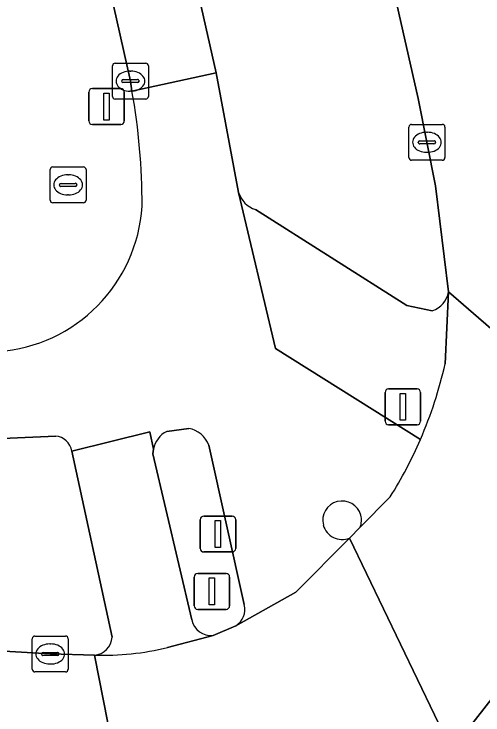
# Model space of a CAD drawing. Extents: x 161772 to 163126, y 383092 to 383917.
# Drawn here: x 163087.8 to 163100.87, y 383642.24 to 383661.77 of the extents above; entities that cross this region are included whole.
import ezdxf

# ---------------------------------------------------------------- set-up
doc = ezdxf.new("R2010")
doc.units = 0
for name, color, linetype in [('IMGEO_Berm_groen', 7, 'Continuous'), ('IMGEO_Brandkraan', 7, 'Continuous'), ('IMGEO_Drukknoppaal', 7, 'Continuous'), ('IMGEO_Fietspad_gesloten', 7, 'Continuous'), ('IMGEO_Kolk', 7, 'Continuous'), ('IMGEO_Lichtmast', 7, 'Continuous'), ('IMGEO_Rijbaan_lokaal_gesloten', 7, 'Continuous'), ('IMGEO_Rijbaan_regionaal_gesloten', 7, 'Continuous'), ('IMGEO_Verkeerseiland_gesloten', 7, 'Continuous'), ('IMGEO_Verkeerseiland_groen', 7, 'Continuous'), ('IMGEO_Verkeerseiland_open', 7, 'Continuous'), ('IMGEO_Verkeersregelinstallatiepaal', 7, 'Continuous'), ('IMGEO_Voetpad_open', 7, 'Continuous')]:
    doc.layers.add(name, color=color, linetype=linetype)

msp = doc.modelspace()

# ---------------------------------------------------------------- linework, layer by layer
at = {"layer": 'IMGEO_Berm_groen'}
for points in [[(163083.798, 383702.842), (163085.126, 383696.806), (163089.102, 383679.275), (163093.432, 383660.131), (163094.058, 383656.801)], [(163099.912, 383654.024), (163099.545, 383656.986), (163099.068, 383659.42), (163097.292, 383667.254), (163095.661, 383675.411), (163095.624, 383675.566), (163091.83, 383692.545)], [(163094.527, 383656.32), (163098.749, 383653.649), (163099.457, 383653.501)]]:
    msp.add_lwpolyline(points, dxfattribs=at)
for centre, radius, start, end in [((163094.769, 383657.025), 0.746, 197.5114, 251.0412), ((163099.243, 383654.147), 0.68, 288.3331, 349.6216)]:
    msp.add_arc(centre, radius, start, end, dxfattribs=at)
at = {"layer": 'IMGEO_Brandkraan'}
for p, q in [((163088.805, 383656.583), (163088.805, 383657.435)), ((163088.88, 383657.509), (163089.732, 383657.509)), ((163089.806, 383657.435), (163089.806, 383656.583)), ((163089.293, 383657.289), (163089.318, 383657.289)), ((163089.064, 383657.003), (163089.064, 383657.015)), ((163089.107, 383657.052), (163089.505, 383657.052)), ((163089.548, 383657.015), (163089.548, 383657.003)), ((163089.502, 383656.966), (163089.104, 383656.966)), ((163089.316, 383656.729), (163089.291, 383656.729)), ((163089.732, 383656.509), (163088.88, 383656.509))]:
    msp.add_line(p, q, dxfattribs=at)
for points in [[(163088.805, 383656.583), (163088.805, 383657.435)], [(163088.88, 383657.509), (163089.732, 383657.509)], [(163089.806, 383657.435), (163089.806, 383656.583)], [(163089.732, 383656.509), (163088.88, 383656.509)]]:
    msp.add_lwpolyline(points, dxfattribs=at)
for centre, radius, start, end in [((163088.882, 383657.433), 0.0765, 91.552, 178.448), ((163088.882, 383657.433), 0.0765, 91.552, 178.448), ((163089.73, 383657.433), 0.0765, 1.552, 88.448), ((163089.73, 383657.433), 0.0765, 1.552, 88.448), ((163089.104, 383657.012), 0.0403, 85.8775, 175.7526), ((163089.101, 383657.002), 0.0366, 178.938, 274.7102), ((163089.505, 383657.009), 0.043, 264.8664, 352.4533), ((163089.509, 383657.014), 0.0386, 1.7309, 96.639), ((163088.882, 383656.585), 0.0765, 181.552, 268.448), ((163088.882, 383656.585), 0.0765, 181.552, 268.448), ((163089.73, 383656.585), 0.0765, 271.552, 358.448), ((163089.73, 383656.585), 0.0765, 271.552, 358.448)]:
    msp.add_arc(centre, radius, start, end, dxfattribs=at)
for centre, major_axis, ratio, start_param, end_param in [((163089.292, 383657.009), (-0.387, 0.002), 0.722429, 4.712389, 7.853982), ((163089.317, 383657.009), (-0.39, 0.002), 0.717154, 1.570796, 4.712389)]:
    msp.add_ellipse(centre, major_axis=major_axis, ratio=ratio, start_param=start_param, end_param=end_param, dxfattribs=at)
at = {"layer": 'IMGEO_Drukknoppaal'}
for p, q in [((163092.986, 383646.879), (163092.986, 383647.679)), ((163092.986, 383647.679), (163092.986, 383646.879)), ((163093.086, 383647.779), (163093.876, 383647.779)), ((163093.876, 383647.779), (163093.086, 383647.779)), ((163093.976, 383647.679), (163093.976, 383646.879)), ((163093.976, 383646.879), (163093.976, 383647.679)), ((163093.876, 383646.779), (163093.086, 383646.779)), ((163093.086, 383646.779), (163093.876, 383646.779))]:
    msp.add_line(p, q, dxfattribs=at)
msp.add_lwpolyline([(163093.406, 383647.654), (163093.556, 383647.654), (163093.556, 383646.904), (163093.406, 383646.904), (163093.406, 383647.654)], dxfattribs=at)
for centre, start, end in [((163093.086, 383647.679), 90, 180), ((163093.086, 383647.679), 90, 180), ((163093.876, 383647.679), 0, 90), ((163093.876, 383647.679), 360, 90), ((163093.086, 383646.879), 180, 270), ((163093.086, 383646.879), 180, 270), ((163093.876, 383646.879), 270, 0), ((163093.876, 383646.879), 270, 0)]:
    msp.add_arc(centre, 0.1, start, end, dxfattribs=at)
at = {"layer": 'IMGEO_Fietspad_gesloten'}
msp.add_lwpolyline([(163083.63, 383703.586), (163080.708, 383705.533), (163080.735, 383705.414), (163081.953, 383700.113), (163082.427, 383698.051), (163082.538, 383697.507), (163086.855, 383678.511), (163091.045, 383659.901), (163091.086, 383659.624), (163093.432, 383660.131), (163089.102, 383679.275), (163085.126, 383696.806), (163083.798, 383702.842)], close=True, dxfattribs=at)
for points in [[(163095.083, 383652.446), (163094.058, 383656.801), (163093.432, 383660.131), (163091.086, 383659.624)], [(163099.127, 383649.915), (163095.083, 383652.446)], [(163068.947, 383651.659), (163068.905, 383649.262), (163072.374, 383649.304), (163073.832, 383649.35), (163088.959, 383650.007)], [(163092.054, 383650.138), (163092.666, 383650.223)], [(163089.41, 383649.591), (163091.586, 383650.129), (163091.684, 383649.646)], [(163093.231, 383649.753), (163094.217, 383645.313)], [(163097.445, 383647.467), (163098.282, 383648.312)], [(163093.979, 383644.725), (163095.652, 383645.657), (163097.146, 383647.166)]]:
    msp.add_lwpolyline(points, dxfattribs=at)
for centre, radius, start, end in [((163073.265, 383656.447), 18.102, 359.9029, 10.109), ((163087.043, 383656.684), 4.332, 274.1375, 356.4593), ((163092.527, 383649.481), 0.755, 21.1222, 79.3665), ((163088.914, 383649.506), 0.503, 9.7243, 84.8991), ((163092.393, 383649.498), 0.725, 117.9272, 168.1841), ((163088.248, 383654.625), 11.854, 327.8212, 336.588), ((163096.944, 383647.66), 0.54, 15.4039, 193.9806), ((163096.946, 383647.665), 0.537, 338.3176, 14.8695), ((163096.942, 383647.666), 0.54, 194.7041, 292.1658), ((163093.707, 383645.177), 0.528, 301.0532, 14.8744)]:
    msp.add_arc(centre, radius, start, end, dxfattribs=at)
at = {"layer": 'IMGEO_Kolk'}
for p, q in [((163090.542, 383659.475), (163090.542, 383660.327)), ((163090.617, 383660.401), (163091.469, 383660.401)), ((163091.543, 383660.327), (163091.543, 383659.475)), ((163091.03, 383660.181), (163091.055, 383660.181)), ((163090.844, 383659.944), (163091.242, 383659.944)), ((163090.801, 383659.895), (163090.801, 383659.907)), ((163091.239, 383659.858), (163090.841, 383659.858)), ((163091.285, 383659.907), (163091.285, 383659.895)), ((163091.053, 383659.621), (163091.028, 383659.621)), ((163091.469, 383659.401), (163090.617, 383659.401)), ((163098.807, 383657.77), (163098.807, 383658.622)), ((163098.882, 383658.696), (163099.734, 383658.696)), ((163099.808, 383658.622), (163099.808, 383657.77)), ((163099.295, 383658.476), (163099.32, 383658.476)), ((163099.066, 383658.19), (163099.066, 383658.202)), ((163099.109, 383658.239), (163099.507, 383658.239)), ((163099.55, 383658.202), (163099.55, 383658.19)), ((163099.504, 383658.153), (163099.106, 383658.153)), ((163099.318, 383657.916), (163099.293, 383657.916)), ((163099.734, 383657.696), (163098.882, 383657.696)), ((163088.306, 383643.511), (163088.306, 383644.363)), ((163088.381, 383644.437), (163089.233, 383644.437)), ((163089.307, 383644.363), (163089.307, 383643.511)), ((163088.794, 383644.217), (163088.819, 383644.217)), ((163088.565, 383643.931), (163088.565, 383643.943)), ((163088.608, 383643.98), (163089.006, 383643.98)), ((163089.049, 383643.943), (163089.049, 383643.931)), ((163089.003, 383643.894), (163088.605, 383643.894)), ((163088.817, 383643.657), (163088.792, 383643.657)), ((163089.233, 383643.437), (163088.381, 383643.437))]:
    msp.add_line(p, q, dxfattribs=at)
for points in [[(163090.542, 383659.475), (163090.542, 383660.327)], [(163090.617, 383660.401), (163091.469, 383660.401)], [(163091.543, 383660.327), (163091.543, 383659.475)], [(163091.469, 383659.401), (163090.617, 383659.401)], [(163098.807, 383657.77), (163098.807, 383658.622)], [(163098.882, 383658.696), (163099.734, 383658.696)], [(163099.808, 383658.622), (163099.808, 383657.77)], [(163099.734, 383657.696), (163098.882, 383657.696)], [(163088.306, 383643.511), (163088.306, 383644.363)], [(163088.381, 383644.437), (163089.233, 383644.437)], [(163089.307, 383644.363), (163089.307, 383643.511)], [(163089.233, 383643.437), (163088.381, 383643.437)]]:
    msp.add_lwpolyline(points, dxfattribs=at)
for centre, radius, start, end in [((163090.619, 383660.325), 0.0765, 91.552, 178.448), ((163090.619, 383660.325), 0.0765, 91.552, 178.448), ((163091.467, 383660.325), 0.0765, 1.552, 88.448), ((163091.467, 383660.325), 0.0765, 1.552, 88.448), ((163090.841, 383659.904), 0.0403, 85.8775, 175.7526), ((163091.246, 383659.906), 0.0386, 1.7309, 96.639), ((163090.838, 383659.894), 0.0366, 178.938, 274.7102), ((163091.242, 383659.901), 0.043, 264.8664, 352.4533), ((163090.619, 383659.477), 0.0765, 181.552, 268.448), ((163090.619, 383659.477), 0.0765, 181.552, 268.448), ((163091.467, 383659.477), 0.0765, 271.552, 358.448), ((163091.467, 383659.477), 0.0765, 271.552, 358.448), ((163098.884, 383658.62), 0.0765, 91.552, 178.448), ((163098.884, 383658.62), 0.0765, 91.552, 178.448), ((163099.732, 383658.62), 0.0765, 1.552, 88.448), ((163099.732, 383658.62), 0.0765, 1.552, 88.448), ((163099.106, 383658.199), 0.0403, 85.8775, 175.7526), ((163099.103, 383658.189), 0.0366, 178.938, 274.7102), ((163099.507, 383658.196), 0.043, 264.8664, 352.4533), ((163099.511, 383658.201), 0.0386, 1.7309, 96.639), ((163098.884, 383657.772), 0.0765, 181.552, 268.448), ((163098.884, 383657.772), 0.0765, 181.552, 268.448), ((163099.732, 383657.772), 0.0765, 271.552, 358.448), ((163099.732, 383657.772), 0.0765, 271.552, 358.448), ((163088.383, 383644.361), 0.0765, 91.552, 178.448), ((163088.383, 383644.361), 0.0765, 91.552, 178.448), ((163089.231, 383644.361), 0.0765, 1.552, 88.448), ((163089.231, 383644.361), 0.0765, 1.552, 88.448), ((163088.605, 383643.94), 0.0403, 85.8775, 175.7526), ((163088.602, 383643.93), 0.0366, 178.938, 274.7102), ((163089.006, 383643.937), 0.043, 264.8664, 352.4533), ((163089.01, 383643.942), 0.0386, 1.7309, 96.639), ((163088.383, 383643.513), 0.0765, 181.552, 268.448), ((163088.383, 383643.513), 0.0765, 181.552, 268.448), ((163089.231, 383643.513), 0.0765, 271.552, 358.448), ((163089.231, 383643.513), 0.0765, 271.552, 358.448)]:
    msp.add_arc(centre, radius, start, end, dxfattribs=at)
for centre, major_axis, ratio, start_param, end_param in [((163091.029, 383659.901), (-0.387, 0.002), 0.722429, 4.712389, 7.853982), ((163091.054, 383659.901), (-0.39, 0.002), 0.717154, 1.570796, 4.712389), ((163099.294, 383658.196), (-0.387, 0.002), 0.722429, 4.712389, 7.853982), ((163099.319, 383658.196), (-0.39, 0.002), 0.717154, 1.570796, 4.712389), ((163088.793, 383643.937), (-0.387, 0.002), 0.722429, 4.712389, 7.853982), ((163088.818, 383643.937), (-0.39, 0.002), 0.717154, 1.570796, 4.712389)]:
    msp.add_ellipse(centre, major_axis=major_axis, ratio=ratio, start_param=start_param, end_param=end_param, dxfattribs=at)
at = {"layer": 'IMGEO_Lichtmast'}
for p, q in [((163089.881, 383658.792), (163089.881, 383659.592)), ((163089.881, 383659.592), (163089.881, 383658.792)), ((163089.981, 383659.692), (163090.771, 383659.692)), ((163090.771, 383659.692), (163089.981, 383659.692)), ((163090.871, 383659.592), (163090.871, 383658.792)), ((163090.871, 383658.792), (163090.871, 383659.592)), ((163090.771, 383658.692), (163089.981, 383658.692)), ((163089.981, 383658.692), (163090.771, 383658.692))]:
    msp.add_line(p, q, dxfattribs=at)
msp.add_lwpolyline([(163090.301, 383659.567), (163090.451, 383659.567), (163090.451, 383658.817), (163090.301, 383658.817), (163090.301, 383659.567)], dxfattribs=at)
for centre, start, end in [((163089.981, 383659.592), 90, 180), ((163089.981, 383659.592), 90, 180), ((163090.771, 383659.592), 0, 90), ((163090.771, 383659.592), 360, 90), ((163089.981, 383658.792), 180, 270), ((163089.981, 383658.792), 180, 270), ((163090.771, 383658.792), 270, 0), ((163090.771, 383658.792), 270, 0)]:
    msp.add_arc(centre, 0.1, start, end, dxfattribs=at)
at = {"layer": 'IMGEO_Rijbaan_lokaal_gesloten'}
for points in [[(163103.064, 383647.419), (163103.663, 383650.782), (163099.912, 383654.024), (163099.815, 383652.026)], [(163091.012, 383638.952), (163090.037, 383643.904), (163088.807, 383643.936), (163086.551, 383644.067), (163084.561, 383644.417), (163073.342, 383647.148), (163071.701, 383647.557), (163068.799, 383648.286)], [(163098.282, 383648.312), (163097.445, 383647.467), (163097.146, 383647.166), (163099.992, 383641.256), (163102.424, 383644.367), (163103.064, 383647.419)], [(163097.146, 383647.166), (163095.652, 383645.657), (163093.979, 383644.725), (163093.345, 383644.452), (163092.08, 383644.114)], [(163099.992, 383641.256), (163097.146, 383647.166)], [(163090.037, 383643.904), (163091.012, 383638.952), (163091.248, 383638.928), (163094.912, 383638.253), (163095.688, 383638.022), (163100.318, 383635.996), (163100.145, 383640.449)]]:
    msp.add_lwpolyline(points, dxfattribs=at)
for centre, radius, start, end in [((163088.164, 383654.656), 11.945, 336.6157, 347.2814), ((163088.248, 383654.625), 11.854, 327.8212, 336.588), ((163090.261, 383651.767), 7.866, 268.3679, 283.3697)]:
    msp.add_arc(centre, radius, start, end, dxfattribs=at)
at = {"layer": 'IMGEO_Rijbaan_regionaal_gesloten'}
msp.add_lwpolyline([(163091.057, 383695.938), (163091.83, 383692.545), (163095.624, 383675.566), (163095.661, 383675.411), (163097.292, 383667.254), (163099.068, 383659.42), (163099.545, 383656.986), (163099.912, 383654.024), (163103.663, 383650.782)], dxfattribs=at)
at = {"layer": 'IMGEO_Verkeerseiland_gesloten'}
msp.add_lwpolyline([(163102.424, 383644.367), (163099.992, 383641.256)], dxfattribs=at)
at = {"layer": 'IMGEO_Verkeerseiland_groen'}
for points in [[(163088.959, 383650.007), (163073.832, 383649.35), (163073.342, 383647.148), (163084.561, 383644.417), (163086.551, 383644.067), (163088.807, 383643.936), (163090.037, 383643.904)], [(163090.529, 383644.408), (163089.41, 383649.591)]]:
    msp.add_lwpolyline(points, dxfattribs=at)
for centre, radius, start, end in [((163088.914, 383649.506), 0.503, 9.7243, 84.8991), ((163089.997, 383644.435), 0.533, 274.3269, 357.0537)]:
    msp.add_arc(centre, radius, start, end, dxfattribs=at)
at = {"layer": 'IMGEO_Verkeerseiland_open'}
for points in [[(163092.666, 383650.223), (163092.054, 383650.138)], [(163091.684, 383649.646), (163091.668, 383649.513), (163092.751, 383644.889)], [(163094.217, 383645.313), (163093.231, 383649.753)], [(163097.146, 383647.166), (163097.445, 383647.467)], [(163093.345, 383644.452), (163093.979, 383644.725)]]:
    msp.add_lwpolyline(points, dxfattribs=at)
for centre, radius, start, end in [((163092.527, 383649.481), 0.755, 21.1222, 79.3665), ((163092.393, 383649.498), 0.725, 117.9272, 168.1841), ((163096.944, 383647.66), 0.54, 15.4039, 193.9806), ((163096.946, 383647.665), 0.537, 338.3176, 14.8695), ((163096.942, 383647.666), 0.54, 194.7041, 292.1658), ((163093.707, 383645.177), 0.528, 301.0532, 14.8744), ((163093.285, 383644.992), 0.543, 190.9356, 276.3813)]:
    msp.add_arc(centre, radius, start, end, dxfattribs=at)
at = {"layer": 'IMGEO_Verkeersregelinstallatiepaal'}
for p, q in [((163098.241, 383651.323), (163099.031, 383651.323)), ((163099.031, 383651.323), (163098.241, 383651.323)), ((163098.141, 383650.423), (163098.141, 383651.223)), ((163098.141, 383651.223), (163098.141, 383650.423)), ((163099.131, 383651.223), (163099.131, 383650.423)), ((163099.131, 383650.423), (163099.131, 383651.223)), ((163099.031, 383650.323), (163098.241, 383650.323)), ((163098.241, 383650.323), (163099.031, 383650.323)), ((163092.818, 383645.28), (163092.818, 383646.08)), ((163092.818, 383646.08), (163092.818, 383645.28)), ((163092.918, 383646.18), (163093.708, 383646.18)), ((163093.708, 383646.18), (163092.918, 383646.18)), ((163093.808, 383646.08), (163093.808, 383645.28)), ((163093.808, 383645.28), (163093.808, 383646.08)), ((163093.708, 383645.18), (163092.918, 383645.18)), ((163092.918, 383645.18), (163093.708, 383645.18))]:
    msp.add_line(p, q, dxfattribs=at)
for points in [[(163098.561, 383651.198), (163098.711, 383651.198), (163098.711, 383650.448), (163098.561, 383650.448), (163098.561, 383651.198)], [(163093.238, 383646.055), (163093.388, 383646.055), (163093.388, 383645.305), (163093.238, 383645.305), (163093.238, 383646.055)]]:
    msp.add_lwpolyline(points, dxfattribs=at)
for centre, start, end in [((163098.241, 383651.223), 90, 180), ((163098.241, 383651.223), 90, 180), ((163099.031, 383651.223), 0, 90), ((163099.031, 383651.223), 360, 90), ((163098.241, 383650.423), 180, 270), ((163098.241, 383650.423), 180, 270), ((163099.031, 383650.423), 270, 0), ((163099.031, 383650.423), 270, 0), ((163092.918, 383646.08), 90, 180), ((163092.918, 383646.08), 90, 180), ((163093.708, 383646.08), 0, 90), ((163093.708, 383646.08), 360, 90), ((163092.918, 383645.28), 180, 270), ((163092.918, 383645.28), 180, 270), ((163093.708, 383645.28), 270, 0), ((163093.708, 383645.28), 270, 0)]:
    msp.add_arc(centre, 0.1, start, end, dxfattribs=at)
at = {"layer": 'IMGEO_Voetpad_open'}
for points in [[(163091.086, 383659.624), (163091.045, 383659.901), (163086.855, 383678.511), (163082.538, 383697.507), (163082.427, 383698.051), (163081.953, 383700.113), (163078.539, 383699.313), (163083.4, 383677.745), (163084.811, 383671.462), (163084.98, 383670.696), (163085.584, 383668.031), (163085.768, 383667.184), (163086.363, 383664.494), (163086.55, 383663.671), (163087.176, 383661.007), (163087.329, 383660.249), (163087.356, 383652.363)], [(163094.058, 383656.801), (163095.083, 383652.446), (163099.127, 383649.915)], [(163099.457, 383653.501), (163098.749, 383653.649), (163094.527, 383656.32)], [(163099.815, 383652.026), (163099.912, 383654.024)], [(163092.751, 383644.889), (163091.668, 383649.513), (163091.684, 383649.646), (163091.586, 383650.129), (163089.41, 383649.591), (163090.529, 383644.408)], [(163092.08, 383644.114), (163093.345, 383644.452)]]:
    msp.add_lwpolyline(points, dxfattribs=at)
for centre, radius, start, end in [((163073.265, 383656.447), 18.102, 359.9029, 10.109), ((163094.769, 383657.025), 0.746, 197.5114, 251.0412), ((163087.043, 383656.684), 4.332, 274.1375, 356.4593), ((163099.243, 383654.147), 0.68, 288.3331, 349.6216), ((163088.164, 383654.656), 11.945, 336.6157, 347.2814), ((163093.285, 383644.992), 0.543, 190.9356, 276.3813), ((163089.997, 383644.435), 0.533, 274.3269, 357.0537), ((163090.261, 383651.767), 7.866, 268.3679, 283.3697)]:
    msp.add_arc(centre, radius, start, end, dxfattribs=at)

doc.saveas('drawing.dxf')
